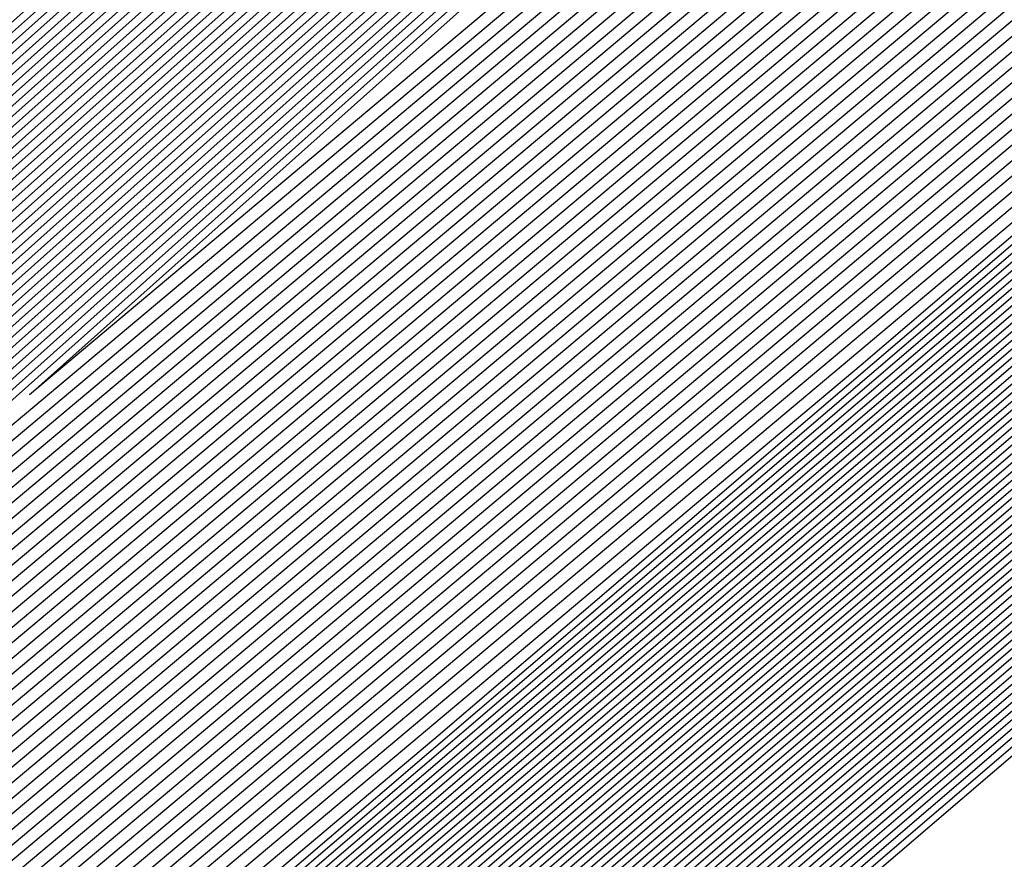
# Model space of a CAD drawing. Extents: x 3249832 to 3255657, y 13789405 to 13793316.
# Tile 858 of 1056: x 3253210.192 to 3253210.459, y 13791258.783 to 13791259.01. Entities that reach past the tile are written whole.
import ezdxf

# ---------------------------------------------------------------- set-up
doc = ezdxf.new("R2010")
doc.units = 0
doc.header["$LTSCALE"] = 100
doc.header["$MEASUREMENT"] = 0
for name, color, linetype in [('GRATIO_03231_CON', 1, 'CONTINUOUS'), ('GRATIO_0323_ICON', 1, 'CONTINUOUS'), ('TARGETS_EAST', 7, 'CONTINUOUS')]:
    doc.layers.add(name, color=color, linetype=linetype)

# ---------------------------------------------------------------- blocks, each defined once
blk = doc.blocks.new('Gratio_032316_contours')
at = {"layer": 'GRATIO_03231_CON', "color": 5, "linetype": 'Continuous', "flags": 128}
for points in [[(3253308.192, 13791343.54795), (3253292.88418, 13791330.06879), (3253274.82152, 13791314.26524), (3253259.43492, 13791300.86805), (3253250.80192, 13791293.42045), (3253247.58666, 13791290.71576), (3253247.09991, 13791290.35984), (3253246.63023, 13791289.95949), (3253243.37731, 13791287.12548), (3253234.5186, 13791279.46953), (3253219.10173, 13791266.20888), (3253203.65505, 13791252.98282), (3253196.57706, 13791247.03615)], [(3253307.93948, 13791343.33011), (3253292.69468, 13791329.90645), (3253274.70635, 13791314.16802), (3253259.38301, 13791300.82611), (3253250.78538, 13791293.40937), (3253247.58319, 13791290.71602), (3253247.09838, 13791290.36164), (3253246.63006, 13791289.96223), (3253243.38596, 13791287.13554), (3253234.55099, 13791279.49977), (3253219.17525, 13791266.27429), (3253203.76972, 13791253.08339), (3253196.71057, 13791247.15255)], [(3253307.68696, 13791343.11228), (3253292.50518, 13791329.74412), (3253274.59119, 13791314.0708), (3253259.33109, 13791300.78416), (3253250.76884, 13791293.3983), (3253247.57972, 13791290.71628), (3253247.09685, 13791290.36343), (3253246.62988, 13791289.96496), (3253243.39462, 13791287.1456), (3253234.58339, 13791279.53), (3253219.24877, 13791266.33971), (3253203.88439, 13791253.18397), (3253196.84408, 13791247.26894)], [(3253307.18192, 13791342.67661), (3253292.12619, 13791329.41946), (3253274.36086, 13791313.87636), (3253259.22726, 13791300.70028), (3253250.73575, 13791293.37615), (3253247.57277, 13791290.7168), (3253247.09378, 13791290.36703), (3253246.62953, 13791289.97042), (3253243.41193, 13791287.16573), (3253234.64818, 13791279.59048), (3253219.39582, 13791266.47055), (3253204.11372, 13791253.38512), (3253197.11109, 13791247.50173)], [(3253306.9294, 13791342.45877), (3253291.93669, 13791329.25712), (3253274.24569, 13791313.77914), (3253259.17535, 13791300.65833), (3253250.71921, 13791293.36507), (3253247.5693, 13791290.71706), (3253247.09225, 13791290.36882), (3253246.62935, 13791289.97315), (3253243.42058, 13791287.17579), (3253234.68057, 13791279.62072), (3253219.46933, 13791266.53596), (3253204.22838, 13791253.4857), (3253197.2446, 13791247.61813)], [(3253306.67688, 13791342.24094), (3253291.74719, 13791329.09479), (3253274.13052, 13791313.68192), (3253259.12343, 13791300.61639), (3253250.70267, 13791293.354), (3253247.56583, 13791290.71731), (3253247.09072, 13791290.37062), (3253246.62918, 13791289.97588), (3253243.42924, 13791287.18585), (3253234.71297, 13791279.65096), (3253219.54285, 13791266.60138), (3253204.34305, 13791253.58627), (3253197.37811, 13791247.73453)], [(3253306.42436, 13791342.0231), (3253291.55769, 13791328.93246), (3253274.01535, 13791313.58469), (3253259.07151, 13791300.57445), (3253250.68613, 13791293.34292), (3253247.56236, 13791290.71757), (3253247.08919, 13791290.37242), (3253246.629, 13791289.97862), (3253243.43789, 13791287.19591), (3253234.74536, 13791279.68119), (3253219.61637, 13791266.6668), (3253204.45771, 13791253.68685), (3253197.51162, 13791247.85092)], [(3253305.91932, 13791341.58743), (3253291.17869, 13791328.60779), (3253273.78502, 13791313.39025), (3253258.96768, 13791300.49056), (3253250.65304, 13791293.32077), (3253247.55541, 13791290.71809), (3253247.08612, 13791290.37601), (3253246.62865, 13791289.98408), (3253243.4552, 13791287.21604), (3253234.81015, 13791279.74167), (3253219.76341, 13791266.79763), (3253204.68704, 13791253.888), (3253197.77863, 13791248.08372)], [(3253305.6668, 13791341.36959), (3253290.98919, 13791328.44546), (3253273.66985, 13791313.29303), (3253258.91577, 13791300.44861), (3253250.6365, 13791293.30969), (3253247.55194, 13791290.71835), (3253247.08459, 13791290.37781), (3253246.62848, 13791289.98681), (3253243.46386, 13791287.2261), (3253234.84255, 13791279.77191), (3253219.83693, 13791266.86305), (3253204.80171, 13791253.98858), (3253197.91214, 13791248.20012)], [(3253305.41428, 13791341.15176), (3253290.79969, 13791328.28313), (3253273.55469, 13791313.19581), (3253258.86385, 13791300.40667), (3253250.61995, 13791293.29862), (3253247.54847, 13791290.71861), (3253247.08306, 13791290.3796), (3253246.6283, 13791289.98954), (3253243.47251, 13791287.23616), (3253234.87494, 13791279.80214), (3253219.91045, 13791266.92847), (3253204.91637, 13791254.08915), (3253198.04565, 13791248.31651)], [(3253305.16176, 13791340.93392), (3253290.6102, 13791328.1208), (3253273.43952, 13791313.09859), (3253258.81194, 13791300.36473), (3253250.60341, 13791293.28754), (3253247.545, 13791290.71886), (3253247.08152, 13791290.3814), (3253246.62812, 13791289.99227), (3253243.48117, 13791287.24622), (3253234.90734, 13791279.83238), (3253219.98397, 13791266.99388), (3253205.03104, 13791254.18973), (3253198.17916, 13791248.43291)], [(3253304.65672, 13791340.49825), (3253290.2312, 13791327.79613), (3253273.20919, 13791312.90414), (3253258.70811, 13791300.28084), (3253250.57033, 13791293.26539), (3253247.53805, 13791290.71938), (3253247.07846, 13791290.385), (3253246.62777, 13791289.99774), (3253243.49848, 13791287.26634), (3253234.97213, 13791279.89286), (3253220.13101, 13791267.12472), (3253205.26037, 13791254.39088), (3253198.44617, 13791248.6657)], [(3253304.4042, 13791340.28041), (3253290.0417, 13791327.6338), (3253273.09402, 13791312.80692), (3253258.65619, 13791300.2389), (3253250.55378, 13791293.25432), (3253247.53458, 13791290.71964), (3253247.07693, 13791290.38679), (3253246.6276, 13791290.00047), (3253243.50713, 13791287.2764), (3253235.00453, 13791279.9231), (3253220.20453, 13791267.19013), (3253205.37503, 13791254.49146), (3253198.57968, 13791248.7821)], [(3253304.15168, 13791340.06258), (3253289.8522, 13791327.47147), (3253272.97886, 13791312.7097), (3253258.60428, 13791300.19695), (3253250.53724, 13791293.24324), (3253247.53111, 13791290.7199), (3253247.07539, 13791290.38859), (3253246.62742, 13791290.0032), (3253243.51579, 13791287.28647), (3253235.03692, 13791279.95333), (3253220.27805, 13791267.25555), (3253205.4897, 13791254.59203), (3253198.71319, 13791248.8985)], [(3253303.89916, 13791339.84474), (3253289.6627, 13791327.30914), (3253272.86369, 13791312.61248), (3253258.55236, 13791300.15501), (3253250.5207, 13791293.23216), (3253247.52764, 13791290.72015), (3253247.07386, 13791290.39039), (3253246.62724, 13791290.00593), (3253243.52444, 13791287.29653), (3253235.06932, 13791279.98357), (3253220.35157, 13791267.32097), (3253205.60436, 13791254.69261), (3253198.8467, 13791249.01489)], [(3253303.39412, 13791339.40907), (3253289.2837, 13791326.98447), (3253272.63335, 13791312.41804), (3253258.44853, 13791300.07112), (3253250.48761, 13791293.21001), (3253247.52069, 13791290.72067), (3253247.0708, 13791290.39398), (3253246.62689, 13791290.0114), (3253243.54175, 13791287.31665), (3253235.13411, 13791280.04405), (3253220.49861, 13791267.4518), (3253205.83369, 13791254.89376), (3253199.11371, 13791249.24769)], [(3253303.1416, 13791339.19123), (3253289.09421, 13791326.82214), (3253272.51819, 13791312.32081), (3253258.39661, 13791300.02918), (3253250.47107, 13791293.19894), (3253247.51722, 13791290.72093), (3253247.06927, 13791290.39578), (3253246.62672, 13791290.01413), (3253243.55041, 13791287.32671), (3253235.1665, 13791280.07429), (3253220.57213, 13791267.51722), (3253205.94836, 13791254.99434), (3253199.24722, 13791249.36409)], [(3253302.88908, 13791338.9734), (3253288.90471, 13791326.65981), (3253272.40302, 13791312.22359), (3253258.3447, 13791299.98724), (3253250.45453, 13791293.18786), (3253247.51375, 13791290.72119), (3253247.06773, 13791290.39757), (3253246.62654, 13791290.01686), (3253243.55907, 13791287.33677), (3253235.1989, 13791280.10452), (3253220.64565, 13791267.58263), (3253206.06302, 13791255.09491), (3253199.38073, 13791249.48048)], [(3253302.63656, 13791338.75556), (3253288.71521, 13791326.49747), (3253272.28786, 13791312.12637), (3253258.29278, 13791299.94529), (3253250.43798, 13791293.17679), (3253247.51028, 13791290.72145), (3253247.0662, 13791290.39937), (3253246.62637, 13791290.01959), (3253243.56772, 13791287.34683), (3253235.23129, 13791280.13476), (3253220.71917, 13791267.64805), (3253206.17769, 13791255.19549), (3253199.51423, 13791249.59688)], [(3253302.13153, 13791338.31989), (3253288.33621, 13791326.17281), (3253272.05752, 13791311.93193), (3253258.18895, 13791299.8614), (3253250.4049, 13791293.15464), (3253247.50334, 13791290.72196), (3253247.06314, 13791290.40297), (3253246.62601, 13791290.02505), (3253243.58503, 13791287.36696), (3253235.29608, 13791280.19524), (3253220.86621, 13791267.77889), (3253206.40702, 13791255.39664), (3253199.78125, 13791249.82967)], [(3253301.879, 13791338.10206), (3253288.14671, 13791326.01048), (3253271.94236, 13791311.83471), (3253258.13704, 13791299.81946), (3253250.38836, 13791293.14356), (3253247.49986, 13791290.72222), (3253247.0616, 13791290.40476), (3253246.62584, 13791290.02779), (3253243.59369, 13791287.37702), (3253235.32848, 13791280.22547), (3253220.93973, 13791267.8443), (3253206.52168, 13791255.49722), (3253199.91476, 13791249.94607)], [(3253301.62648, 13791337.88422), (3253287.95721, 13791325.84815), (3253271.82719, 13791311.73748), (3253258.08512, 13791299.77752), (3253250.37181, 13791293.13248), (3253247.49639, 13791290.72248), (3253247.06007, 13791290.40656), (3253246.62566, 13791290.03052), (3253243.60234, 13791287.38708), (3253235.36087, 13791280.25571), (3253221.01325, 13791267.90972), (3253206.63635, 13791255.59779), (3253200.04827, 13791250.06247)], [(3253301.37397, 13791337.66638), (3253287.76771, 13791325.68581), (3253271.71202, 13791311.64027), (3253258.03321, 13791299.73557), (3253250.35527, 13791293.12141), (3253247.49292, 13791290.72274), (3253247.05854, 13791290.40836), (3253246.62549, 13791290.03325), (3253243.611, 13791287.39714), (3253235.39327, 13791280.28595), (3253221.08677, 13791267.97514), (3253206.75101, 13791255.69837), (3253200.18178, 13791250.17887)], [(3253300.86893, 13791337.23071), (3253287.38872, 13791325.36115), (3253271.48169, 13791311.44582), (3253257.92938, 13791299.65169), (3253250.32219, 13791293.09926), (3253247.48598, 13791290.72325), (3253247.05547, 13791290.41195), (3253246.62514, 13791290.03871), (3253243.62831, 13791287.41727), (3253235.45806, 13791280.34643), (3253221.23381, 13791268.10597), (3253206.98034, 13791255.89952), (3253200.44879, 13791250.41166)], [(3253300.61641, 13791337.01288), (3253287.19922, 13791325.19882), (3253271.36652, 13791311.3486), (3253257.87746, 13791299.60974), (3253250.30564, 13791293.08818), (3253247.4825, 13791290.72351), (3253247.05394, 13791290.41375), (3253246.62496, 13791290.04144), (3253243.63696, 13791287.42733), (3253235.49045, 13791280.37666), (3253221.30733, 13791268.17139), (3253207.09501, 13791256.0001), (3253200.5823, 13791250.52806)], [(3253300.36389, 13791336.79504), (3253287.00972, 13791325.03648), (3253271.25136, 13791311.25138), (3253257.82555, 13791299.5678), (3253250.2891, 13791293.07711), (3253247.47903, 13791290.72377), (3253247.05241, 13791290.41554), (3253246.62478, 13791290.04418), (3253243.64562, 13791287.43739), (3253235.52285, 13791280.4069), (3253221.38085, 13791268.2368), (3253207.20967, 13791256.10068), (3253200.71581, 13791250.64445)], [(3253300.11137, 13791336.57721), (3253286.82022, 13791324.87415), (3253271.13619, 13791311.15416), (3253257.77363, 13791299.52586), (3253250.27256, 13791293.06603), (3253247.47556, 13791290.72403), (3253247.05088, 13791290.41734), (3253246.62461, 13791290.04691), (3253243.65427, 13791287.44745), (3253235.55525, 13791280.43714), (3253221.45437, 13791268.30222), (3253207.32434, 13791256.20125), (3253200.84931, 13791250.76085)], [(3253299.60633, 13791336.14153), (3253286.44122, 13791324.54949), (3253270.90586, 13791310.95971), (3253257.6698, 13791299.44197), (3253250.23947, 13791293.04388), (3253247.46862, 13791290.72454), (3253247.04781, 13791290.42093), (3253246.62426, 13791290.05237), (3253243.67158, 13791287.46757), (3253235.62004, 13791280.49761), (3253221.60141, 13791268.43306), (3253207.55367, 13791256.4024), (3253201.11633, 13791250.99364)], [(3253299.35381, 13791335.9237), (3253286.25172, 13791324.38716), (3253270.79069, 13791310.86249), (3253257.61789, 13791299.40003), (3253250.22293, 13791293.0328), (3253247.46514, 13791290.7248), (3253247.04628, 13791290.42273), (3253246.62408, 13791290.0551), (3253243.68024, 13791287.47763), (3253235.65243, 13791280.52785), (3253221.67493, 13791268.49847), (3253207.66834, 13791256.50298), (3253201.24984, 13791251.11004)], [(3253299.10129, 13791335.70586), (3253286.06223, 13791324.22482), (3253270.67552, 13791310.76527), (3253257.56597, 13791299.35808), (3253250.20639, 13791293.02173), (3253247.46167, 13791290.72506), (3253247.04475, 13791290.42453), (3253246.62391, 13791290.05783), (3253243.68889, 13791287.4877), (3253235.68483, 13791280.55809), (3253221.74845, 13791268.56389), (3253207.783, 13791256.60355), (3253201.38335, 13791251.22644)], [(3253298.84877, 13791335.48803), (3253285.87273, 13791324.06249), (3253270.56035, 13791310.66805), (3253257.51405, 13791299.31614), (3253250.18984, 13791293.01065), (3253247.4582, 13791290.72532), (3253247.04322, 13791290.42633), (3253246.62373, 13791290.06056), (3253243.69755, 13791287.49776), (3253235.71722, 13791280.58833), (3253221.82197, 13791268.62931), (3253207.89767, 13791256.70413), (3253201.51686, 13791251.34284)], [(3253298.34373, 13791335.05235), (3253285.49373, 13791323.73782), (3253270.33006, 13791310.47357), (3253257.41034, 13791299.23211), (3253250.15702, 13791292.9882), (3253247.45165, 13791290.72536), (3253247.04061, 13791290.42937), (3253246.62378, 13791290.06555), (3253243.71512, 13791287.51757), (3253235.78213, 13791280.64867), (3253221.96904, 13791268.7601), (3253208.127, 13791256.90528), (3253201.78387, 13791251.57563)], [(3253298.09121, 13791334.83452), (3253285.30424, 13791323.57548), (3253270.21493, 13791310.37629), (3253257.35856, 13791299.19), (3253250.14077, 13791292.97675), (3253247.44864, 13791290.72505), (3253247.03961, 13791290.4305), (3253246.62406, 13791290.06771), (3253243.72406, 13791287.52727), (3253235.81466, 13791280.67874), (3253222.0426, 13791268.82547), (3253208.24167, 13791257.00585), (3253201.91738, 13791251.69203)], [(3253297.83869, 13791334.61668), (3253285.11475, 13791323.41314), (3253270.09981, 13791310.27902), (3253257.30679, 13791299.14788), (3253250.12455, 13791292.96527), (3253247.44567, 13791290.72468), (3253247.03867, 13791290.43158), (3253246.62439, 13791290.06982), (3253243.73305, 13791287.53693), (3253235.8472, 13791280.70879), (3253222.11616, 13791268.89083), (3253208.35634, 13791257.10642), (3253202.05089, 13791251.80842)], [(3253222.18973, 13791268.9562), (3253208.47101, 13791257.20698), (3253202.18439, 13791251.92482), (3253202.18439, 13791251.92482), (3253208.30778, 13791257.39414), (3253221.8874, 13791269.30278)], [(3253222.33685, 13791269.08692), (3253208.70035, 13791257.40813), (3253202.45141, 13791252.15761), (3253202.45141, 13791252.15761), (3253208.5381, 13791257.59416), (3253222.03635, 13791269.43142)], [(3253222.41042, 13791269.15229), (3253208.81502, 13791257.50869), (3253202.58492, 13791252.27401), (3253202.58492, 13791252.27401), (3253208.65326, 13791257.69417), (3253222.11082, 13791269.49575)], [(3253222.48398, 13791269.21765), (3253208.92969, 13791257.60926), (3253202.71843, 13791252.39041), (3253202.71843, 13791252.39041), (3253208.76842, 13791257.79418), (3253222.18529, 13791269.56007)], [(3253222.55754, 13791269.28301), (3253209.04436, 13791257.70983), (3253202.85194, 13791252.50681), (3253202.85193, 13791252.50681), (3253208.88358, 13791257.89419), (3253222.25977, 13791269.62439)], [(3253222.70467, 13791269.41374), (3253209.2737, 13791257.91097), (3253203.11895, 13791252.7396), (3253203.11895, 13791252.7396), (3253209.1139, 13791258.0942), (3253222.40871, 13791269.75304)], [(3253222.77823, 13791269.4791), (3253209.38837, 13791258.01154), (3253203.25246, 13791252.856), (3253203.25246, 13791252.856), (3253209.22906, 13791258.19421), (3253222.48319, 13791269.81736)], [(3253222.8518, 13791269.54447), (3253209.50304, 13791258.11211), (3253203.38597, 13791252.97239), (3253203.38597, 13791252.97239), (3253209.34422, 13791258.29422), (3253222.55766, 13791269.88168)], [(3253222.92536, 13791269.60983), (3253209.61771, 13791258.21268), (3253203.51947, 13791253.08879), (3253203.51947, 13791253.08879), (3253209.45938, 13791258.39423), (3253222.63214, 13791269.946)], [(3253294.55593, 13791331.78482), (3253282.65133, 13791321.30274), (3253268.6032, 13791309.01445), (3253256.6338, 13791298.60027), (3253249.91373, 13791292.81609), (3253247.40711, 13791290.71997), (3253247.02638, 13791290.44557), (3253246.62867, 13791290.09727), (3253243.8498, 13791287.66252), (3253236.27025, 13791281.09954), (3253223.07249, 13791269.74056), (3253209.84706, 13791258.41382), (3253203.78649, 13791253.32159), (3253203.78649, 13791253.32159), (3253209.68971, 13791258.59423), (3253222.78114, 13791270.07458), (3253235.89161, 13791281.53353), (3253243.79641, 13791288.43297), (3253249.04881, 13791292.99861), (3253256.14655, 13791299.14707), (3253268.13516, 13791309.52901), (3253282.25127, 13791321.73092), (3253294.2793, 13791332.07331)], [(3253294.30341, 13791331.56698), (3253282.46184, 13791321.1404), (3253268.48808, 13791308.91717), (3253256.58203, 13791298.55815), (3253249.89752, 13791292.80461), (3253247.40414, 13791290.71961), (3253247.02543, 13791290.44664), (3253246.629, 13791290.09938), (3253243.85878, 13791287.67218), (3253236.30279, 13791281.1296), (3253223.14605, 13791269.80592), (3253209.96173, 13791258.51439), (3253203.92, 13791253.43798), (3253203.92, 13791253.43798), (3253209.80487, 13791258.69424), (3253222.85565, 13791270.13885), (3253235.92547, 13791281.56208), (3253243.80512, 13791288.43921), (3253249.03601, 13791292.98573), (3253256.09723, 13791299.1022), (3253268.02248, 13791309.42905), (3253282.06389, 13791321.56632), (3253294.02824, 13791331.85395)], [(3253294.05089, 13791331.34915), (3253282.27235, 13791320.97806), (3253268.37296, 13791308.8199), (3253256.53026, 13791298.51602), (3253249.8813, 13791292.79314), (3253247.40117, 13791290.71925), (3253247.02448, 13791290.44772), (3253246.62933, 13791290.10149), (3253243.86776, 13791287.68184), (3253236.33533, 13791281.15966), (3253223.21961, 13791269.87129), (3253210.0764, 13791258.61496), (3253204.05351, 13791253.55438), (3253204.05351, 13791253.55438), (3253209.92004, 13791258.79424), (3253222.93017, 13791270.20313), (3253235.95934, 13791281.59062), (3253243.81382, 13791288.44544), (3253249.02321, 13791292.97286), (3253256.04791, 13791299.05733), (3253267.90979, 13791309.32909), (3253281.87651, 13791321.40172), (3253293.77719, 13791331.63458)], [(3253293.79837, 13791331.13131), (3253282.08285, 13791320.81572), (3253268.25784, 13791308.72262), (3253256.47849, 13791298.4739), (3253249.86508, 13791292.78166), (3253247.39821, 13791290.71889), (3253247.02354, 13791290.4488), (3253246.62966, 13791290.1036), (3253243.87675, 13791287.6915), (3253236.36787, 13791281.18972), (3253223.29318, 13791269.93665), (3253210.19107, 13791258.71553), (3253204.18702, 13791253.67078), (3253204.18701, 13791253.67078), (3253210.0352, 13791258.89424), (3253223.00468, 13791270.26741), (3253235.9932, 13791281.61917), (3253243.82253, 13791288.45167), (3253249.01041, 13791292.95999), (3253255.9986, 13791299.01245), (3253267.79711, 13791309.22914), (3253281.68913, 13791321.23712), (3253293.52613, 13791331.41522)], [(3253281.70387, 13791320.49104), (3253268.02759, 13791308.52807), (3253256.37495, 13791298.38965), (3253249.83265, 13791292.75871), (3253247.39227, 13791290.71816), (3253247.02165, 13791290.45095), (3253246.63032, 13791290.10782), (3253243.89471, 13791287.71083), (3253236.43295, 13791281.24983), (3253223.4403, 13791270.06738), (3253210.42041, 13791258.91666), (3253204.45403, 13791253.90357), (3253204.45403, 13791253.90357), (3253210.2655, 13791259.09429), (3253223.15342, 13791270.39627), (3253236.05998, 13791281.67732), (3253243.49467, 13791288.16911), (3253246.23629, 13791290.55891), (3253246.63094, 13791290.89792), (3253246.97688, 13791291.19282), (3253249.38096, 13791293.27243), (3253255.90221, 13791298.92109), (3253267.57241, 13791309.02875), (3253281.31446, 13791320.90786)], [(3253281.51437, 13791320.3287), (3253267.91246, 13791308.4308), (3253256.32319, 13791298.34753), (3253249.81643, 13791292.74723), (3253247.38931, 13791290.7178), (3253247.0207, 13791290.45203), (3253246.63065, 13791290.10993), (3253243.90369, 13791287.72049), (3253236.4655, 13791281.27989), (3253223.51387, 13791270.13274), (3253210.53508, 13791259.01723), (3253204.58754, 13791254.01997), (3253204.58754, 13791254.01997), (3253210.38066, 13791259.1943), (3253223.22789, 13791270.4606), (3253236.0937, 13791281.70603), (3253243.50493, 13791288.17732), (3253246.23793, 13791290.55953), (3253246.63143, 13791290.89735), (3253246.97568, 13791291.19044), (3253249.36691, 13791293.25849), (3253255.85289, 13791298.87622), (3253267.45972, 13791308.92879), (3253281.12708, 13791320.74326)], [(3253281.32488, 13791320.16636), (3253267.79734, 13791308.33352), (3253256.27142, 13791298.30541), (3253249.80022, 13791292.73576), (3253247.38634, 13791290.71744), (3253247.01976, 13791290.4531), (3253246.63098, 13791290.11204), (3253243.91267, 13791287.73015), (3253236.49804, 13791281.30995), (3253223.58743, 13791270.1981), (3253210.64975, 13791259.1178), (3253204.72105, 13791254.13636), (3253204.72105, 13791254.13637), (3253210.49582, 13791259.2943), (3253223.30236, 13791270.52492), (3253236.12742, 13791281.73474), (3253243.51518, 13791288.18552), (3253246.23956, 13791290.56015), (3253246.63193, 13791290.89678), (3253246.97448, 13791291.18805), (3253249.35287, 13791293.24455), (3253255.80356, 13791298.83135), (3253267.34704, 13791308.82884), (3253280.9397, 13791320.57865)], [(3253281.13539, 13791320.00402), (3253267.68222, 13791308.23625), (3253256.21965, 13791298.26328), (3253249.784, 13791292.72428), (3253247.38337, 13791290.71708), (3253247.01881, 13791290.45418), (3253246.63131, 13791290.11416), (3253243.92165, 13791287.73981), (3253236.53058, 13791281.34001), (3253223.66099, 13791270.26347), (3253210.76442, 13791259.21837), (3253204.85455, 13791254.25276), (3253204.85455, 13791254.25276), (3253210.61098, 13791259.39431), (3253223.37683, 13791270.58925), (3253236.16114, 13791281.76345), (3253243.52543, 13791288.19373), (3253246.2412, 13791290.56077), (3253246.63242, 13791290.89621), (3253246.97329, 13791291.18567), (3253249.33882, 13791293.23061), (3253255.75424, 13791298.78648), (3253267.23435, 13791308.72888), (3253280.75231, 13791320.41405)], [(3253267.45197, 13791308.0417), (3253256.11611, 13791298.17904), (3253249.75157, 13791292.70133), (3253247.37744, 13791290.71635), (3253247.01692, 13791290.45633), (3253246.63197, 13791290.11838), (3253243.93961, 13791287.75913), (3253236.59567, 13791281.40012), (3253223.80812, 13791270.3942), (3253210.99376, 13791259.41951), (3253205.12157, 13791254.48556), (3253205.12157, 13791254.48556), (3253210.84129, 13791259.59433), (3253223.52577, 13791270.7179), (3253236.22858, 13791281.82086), (3253243.54593, 13791288.21014), (3253246.24446, 13791290.562), (3253246.6334, 13791290.89508), (3253246.97089, 13791291.1809), (3253249.31072, 13791293.20273), (3253255.65559, 13791298.69674), (3253267.00898, 13791308.52897)], [(3253267.33685, 13791307.94442), (3253256.06434, 13791298.13691), (3253249.73535, 13791292.68985), (3253247.37447, 13791290.71599), (3253247.01598, 13791290.45741), (3253246.6323, 13791290.12049), (3253243.9486, 13791287.76879), (3253236.62821, 13791281.43018), (3253223.88168, 13791270.45956), (3253211.10843, 13791259.52008), (3253205.25508, 13791254.60195), (3253205.25508, 13791254.60195), (3253210.95645, 13791259.69434), (3253223.60023, 13791270.78223), (3253236.2623, 13791281.84957), (3253243.55619, 13791288.21834), (3253246.2461, 13791290.56262), (3253246.63389, 13791290.89451), (3253246.96969, 13791291.17852), (3253249.29667, 13791293.18879), (3253255.60626, 13791298.65187), (3253266.8963, 13791308.42902)], [(3253267.22172, 13791307.84715), (3253256.01257, 13791298.09479), (3253249.71913, 13791292.67838), (3253247.37151, 13791290.71563), (3253247.01503, 13791290.45848), (3253246.63263, 13791290.1226), (3253243.95758, 13791287.77846), (3253236.66075, 13791281.46024), (3253223.95525, 13791270.52492), (3253211.2231, 13791259.62065), (3253205.38858, 13791254.71835), (3253205.38859, 13791254.71835), (3253211.07161, 13791259.79435), (3253223.6747, 13791270.84655), (3253236.29602, 13791281.87828), (3253243.56644, 13791288.22655), (3253246.24773, 13791290.56324), (3253246.63439, 13791290.89394), (3253246.9685, 13791291.17613), (3253249.28262, 13791293.17485), (3253255.55694, 13791298.607), (3253266.78361, 13791308.32906)], [(3253267.1066, 13791307.74987), (3253255.96081, 13791298.05266), (3253249.70292, 13791292.6669), (3253247.36854, 13791290.71526), (3253247.01409, 13791290.45956), (3253246.63296, 13791290.12471), (3253243.96656, 13791287.78812), (3253236.69329, 13791281.49029), (3253224.02881, 13791270.59029), (3253211.33777, 13791259.72122), (3253205.52209, 13791254.83475), (3253205.52209, 13791254.83475), (3253211.18677, 13791259.89435), (3253223.74917, 13791270.91088), (3253236.32974, 13791281.90699), (3253243.57669, 13791288.23475), (3253246.24937, 13791290.56386), (3253246.63488, 13791290.89337), (3253246.9673, 13791291.17375), (3253249.26858, 13791293.16091), (3253255.50762, 13791298.56213), (3253266.67093, 13791308.22911)], [(3253266.87636, 13791307.55532), (3253255.85727, 13791297.96842), (3253249.67048, 13791292.64395), (3253247.36261, 13791290.71454), (3253247.01219, 13791290.46171), (3253246.63362, 13791290.12893), (3253243.98452, 13791287.80744), (3253236.75838, 13791281.55041), (3253224.17594, 13791270.72101), (3253211.56711, 13791259.92236), (3253205.78911, 13791255.06754), (3253205.78911, 13791255.06754), (3253211.41709, 13791260.09437), (3253223.89811, 13791271.03953), (3253236.39717, 13791281.9644), (3253243.59719, 13791288.25117), (3253246.25263, 13791290.56509), (3253246.63586, 13791290.89224), (3253246.96491, 13791291.16898), (3253249.24048, 13791293.13303), (3253255.40897, 13791298.4724), (3253266.44556, 13791308.0292)], [(3253266.76123, 13791307.45805), (3253255.8055, 13791297.92629), (3253249.65427, 13791292.63247), (3253247.35964, 13791290.71418), (3253247.01125, 13791290.46279), (3253246.63395, 13791290.13104), (3253243.9935, 13791287.8171), (3253236.79092, 13791281.58047), (3253224.2495, 13791270.78638), (3253211.68179, 13791260.02293), (3253205.92262, 13791255.18394), (3253205.92262, 13791255.18394), (3253211.53225, 13791260.19438), (3253223.97258, 13791271.10386), (3253236.43089, 13791281.99311), (3253243.60744, 13791288.25937), (3253246.25427, 13791290.56571), (3253246.63635, 13791290.89167), (3253246.96371, 13791291.1666), (3253249.22643, 13791293.11909), (3253255.35964, 13791298.42753), (3253266.33287, 13791307.92924)], [(3253266.64611, 13791307.36077), (3253255.75373, 13791297.88417), (3253249.63805, 13791292.621), (3253247.35667, 13791290.71382), (3253247.0103, 13791290.46387), (3253246.63428, 13791290.13316), (3253244.00248, 13791287.82676), (3253236.82346, 13791281.61053), (3253224.32306, 13791270.85174), (3253211.79646, 13791260.1235), (3253206.05613, 13791255.30034), (3253206.05613, 13791255.30033), (3253211.64741, 13791260.29439), (3253224.04705, 13791271.16818), (3253236.46461, 13791282.02182), (3253243.6177, 13791288.26758), (3253246.2559, 13791290.56633), (3253246.63684, 13791290.8911), (3253246.96251, 13791291.16422), (3253249.21238, 13791293.10515), (3253255.31032, 13791298.38266), (3253266.22019, 13791307.82929)], [(3253266.53099, 13791307.2635), (3253255.70196, 13791297.84205), (3253249.62183, 13791292.60952), (3253247.35371, 13791290.71345), (3253247.00936, 13791290.46494), (3253246.63461, 13791290.13527), (3253244.01147, 13791287.83642), (3253236.856, 13791281.64058), (3253224.39663, 13791270.9171), (3253211.91113, 13791260.22407), (3253206.18963, 13791255.41673), (3253206.18963, 13791255.41673), (3253211.76257, 13791260.3944), (3253224.12152, 13791271.23251), (3253236.49833, 13791282.05053), (3253243.62795, 13791288.27578), (3253246.25754, 13791290.56695), (3253246.63734, 13791290.89054), (3253246.96131, 13791291.16183), (3253249.19833, 13791293.09121), (3253255.26099, 13791298.33779), (3253266.1075, 13791307.72933)], [(3253266.30074, 13791307.06895), (3253255.59843, 13791297.7578), (3253249.5894, 13791292.58657), (3253247.34778, 13791290.71273), (3253247.00747, 13791290.4671), (3253246.63526, 13791290.13949), (3253244.02943, 13791287.85574), (3253236.92109, 13791281.7007), (3253224.54375, 13791271.04783), (3253212.14047, 13791260.42521), (3253206.45665, 13791255.64953), (3253206.45665, 13791255.64953), (3253211.99289, 13791260.59441), (3253224.27046, 13791271.36115), (3253236.56577, 13791282.10794), (3253243.64845, 13791288.29219), (3253246.2608, 13791290.56818), (3253246.63832, 13791290.8894), (3253246.95892, 13791291.15707), (3253249.17024, 13791293.06333), (3253255.16235, 13791298.24805), (3253265.88213, 13791307.52942)], [(3253266.18562, 13791306.97167), (3253255.54666, 13791297.71567), (3253249.57318, 13791292.57509), (3253247.34481, 13791290.71237), (3253247.00652, 13791290.46817), (3253246.63559, 13791290.1416), (3253244.03841, 13791287.86541), (3253236.95363, 13791281.73076), (3253224.61732, 13791271.1132), (3253212.25514, 13791260.52577), (3253206.59016, 13791255.76592), (3253206.59016, 13791255.76592), (3253212.10805, 13791260.69442), (3253224.34492, 13791271.42548), (3253236.59949, 13791282.13665), (3253243.6587, 13791288.3004), (3253246.26244, 13791290.5688), (3253246.63881, 13791290.88883), (3253246.95772, 13791291.15468), (3253249.15619, 13791293.04939), (3253255.11302, 13791298.20318), (3253265.76944, 13791307.42947)], [(3253266.07049, 13791306.8744), (3253255.49489, 13791297.67355), (3253249.55697, 13791292.56362), (3253247.34184, 13791290.712), (3253247.00558, 13791290.46925), (3253246.63592, 13791290.14371), (3253244.04739, 13791287.87507), (3253236.98617, 13791281.76081), (3253224.69088, 13791271.17856), (3253212.36981, 13791260.62634), (3253206.72366, 13791255.88232), (3253206.72367, 13791255.88232), (3253212.22321, 13791260.79443), (3253224.41939, 13791271.4898), (3253236.63321, 13791282.16536), (3253243.66895, 13791288.30861), (3253246.26407, 13791290.56942), (3253246.6393, 13791290.88827), (3253246.95652, 13791291.1523), (3253249.14214, 13791293.03545), (3253255.0637, 13791298.15831), (3253265.65676, 13791307.32951)], [(3253265.95537, 13791306.77712), (3253255.44312, 13791297.63143), (3253249.54075, 13791292.55214), (3253247.33888, 13791290.71164), (3253247.00463, 13791290.47032), (3253246.63625, 13791290.14582), (3253244.05637, 13791287.88473), (3253237.01871, 13791281.79087), (3253224.76444, 13791271.24392), (3253212.48448, 13791260.72691), (3253206.85717, 13791255.99872), (3253206.85717, 13791255.99872), (3253212.33837, 13791260.89444), (3253224.49386, 13791271.55413), (3253236.66693, 13791282.19407), (3253243.67921, 13791288.31681), (3253246.26571, 13791290.57004), (3253246.6398, 13791290.8877), (3253246.95533, 13791291.14992), (3253249.12809, 13791293.02151), (3253255.01437, 13791298.11344), (3253265.54407, 13791307.22956)], [(3253265.72512, 13791306.58257), (3253255.33958, 13791297.54718), (3253249.50832, 13791292.52919), (3253247.33294, 13791290.71092), (3253247.00274, 13791290.47248), (3253246.63691, 13791290.15005), (3253244.07433, 13791287.90405), (3253237.0838, 13791281.85099), (3253224.91157, 13791271.37465), (3253212.71382, 13791260.92805), (3253207.12419, 13791256.23151), (3253207.12419, 13791256.23151), (3253212.56869, 13791261.09446), (3253224.6428, 13791271.68278), (3253236.73437, 13791282.25148), (3253243.69971, 13791288.33322), (3253246.26897, 13791290.57127), (3253246.64078, 13791290.88656), (3253246.95293, 13791291.14515), (3253249.1, 13791292.99362), (3253254.91572, 13791298.02371), (3253265.3187, 13791307.02965)], [(3253265.61, 13791306.4853), (3253255.28781, 13791297.50506), (3253249.4921, 13791292.51771), (3253247.32998, 13791290.71056), (3253247.0018, 13791290.47355), (3253246.63724, 13791290.15216), (3253244.08331, 13791287.91371), (3253237.11634, 13791281.88104), (3253224.98513, 13791271.44001), (3253212.82849, 13791261.02862), (3253207.2577, 13791256.34791), (3253207.2577, 13791256.34791), (3253212.68385, 13791261.19447), (3253224.71727, 13791271.7471), (3253236.76809, 13791282.28019), (3253243.70996, 13791288.34143), (3253246.27061, 13791290.57189), (3253246.64127, 13791290.88599), (3253246.95174, 13791291.14277), (3253249.08595, 13791292.97968), (3253254.8664, 13791297.97884), (3253265.20602, 13791306.92969)], [(3253265.49488, 13791306.38803), (3253255.23605, 13791297.46293), (3253249.47588, 13791292.50624), (3253247.32701, 13791290.71019), (3253247.00085, 13791290.47463), (3253246.63757, 13791290.15427), (3253244.0923, 13791287.92337), (3253237.14888, 13791281.9111), (3253225.0587, 13791271.50538), (3253212.94316, 13791261.12919), (3253207.39121, 13791256.46431), (3253207.39121, 13791256.46431), (3253212.79901, 13791261.29448), (3253224.79174, 13791271.81143), (3253236.80181, 13791282.3089), (3253243.72021, 13791288.34963), (3253246.27224, 13791290.57251), (3253246.64176, 13791290.88543), (3253246.95054, 13791291.14038), (3253249.0719, 13791292.96574), (3253254.81708, 13791297.93397), (3253265.09333, 13791306.82974)], [(3253265.37976, 13791306.29075), (3253255.18428, 13791297.42081), (3253249.45967, 13791292.49476), (3253247.32404, 13791290.70983), (3253246.9999, 13791290.47571), (3253246.6379, 13791290.15638), (3253244.10128, 13791287.93303), (3253237.18142, 13791281.94116), (3253225.13226, 13791271.57074), (3253213.05783, 13791261.22976), (3253207.52471, 13791256.5807), (3253207.52471, 13791256.5807), (3253212.91417, 13791261.39448), (3253224.86621, 13791271.87575), (3253236.83553, 13791282.33761), (3253243.73047, 13791288.35784), (3253246.27388, 13791290.57313), (3253246.64226, 13791290.88486), (3253246.94934, 13791291.138), (3253249.05785, 13791292.9518), (3253254.76775, 13791297.8891), (3253264.98065, 13791306.72978)], [(3253265.14951, 13791306.0962), (3253255.08074, 13791297.33656), (3253249.42723, 13791292.47181), (3253247.31811, 13791290.70911), (3253246.99801, 13791290.47786), (3253246.63856, 13791290.1606), (3253244.11924, 13791287.95236), (3253237.24651, 13791282.00127), (3253225.27938, 13791271.70147), (3253213.28717, 13791261.4309), (3253207.79173, 13791256.8135), (3253207.79173, 13791256.8135), (3253213.14449, 13791261.5945), (3253225.01515, 13791272.0044), (3253236.90297, 13791282.39502), (3253243.75097, 13791288.37425), (3253246.27714, 13791290.57436), (3253246.64324, 13791290.88372), (3253246.94695, 13791291.13323), (3253249.02975, 13791292.92392), (3253254.6691, 13791297.79936), (3253264.75528, 13791306.52987)], [(3253265.03439, 13791305.99892), (3253255.02897, 13791297.29444), (3253249.41102, 13791292.46033), (3253247.31514, 13791290.70874), (3253246.99707, 13791290.47894), (3253246.63889, 13791290.16271), (3253244.12822, 13791287.96202), (3253237.27905, 13791282.03133), (3253225.35295, 13791271.76683), (3253213.40184, 13791261.53147), (3253207.92524, 13791256.92989), (3253207.92524, 13791256.92989), (3253213.25965, 13791261.69451), (3253225.08961, 13791272.06873), (3253236.93669, 13791282.42373), (3253243.76122, 13791288.38246), (3253246.27878, 13791290.57498), (3253246.64373, 13791290.88316), (3253246.94575, 13791291.13085), (3253249.01571, 13791292.90998), (3253254.61978, 13791297.75449), (3253264.64259, 13791306.42992)], [(3253264.91926, 13791305.90165), (3253254.9772, 13791297.25231), (3253249.3948, 13791292.44886), (3253247.31218, 13791290.70838), (3253246.99612, 13791290.48001), (3253246.63922, 13791290.16482), (3253244.1372, 13791287.97168), (3253237.31159, 13791282.06139), (3253225.42651, 13791271.83219), (3253213.51651, 13791261.63204), (3253208.05874, 13791257.04629), (3253208.05875, 13791257.04629), (3253213.37481, 13791261.79452), (3253225.16408, 13791272.13306), (3253236.97041, 13791282.45244), (3253243.77147, 13791288.39066), (3253246.28041, 13791290.5756), (3253246.64422, 13791290.88259), (3253246.94455, 13791291.12847), (3253249.00166, 13791292.89604), (3253254.57046, 13791297.70962), (3253264.52991, 13791306.32996)], [(3253264.80414, 13791305.80438), (3253254.92543, 13791297.21019), (3253249.37858, 13791292.43738), (3253247.30921, 13791290.70802), (3253246.99518, 13791290.48109), (3253246.63955, 13791290.16693), (3253244.14618, 13791287.98134), (3253237.34413, 13791282.09145), (3253225.50007, 13791271.89756), (3253213.63118, 13791261.73261), (3253208.19225, 13791257.16269), (3253208.19225, 13791257.16269), (3253213.48997, 13791261.89453), (3253225.23855, 13791272.19738), (3253237.00413, 13791282.48115), (3253243.78172, 13791288.39887), (3253246.28205, 13791290.57622), (3253246.64472, 13791290.88202), (3253246.94335, 13791291.12608), (3253248.98761, 13791292.8821), (3253254.52113, 13791297.66475), (3253264.41722, 13791306.23001)], [(3253264.57389, 13791305.60983), (3253254.8219, 13791297.12594), (3253249.34615, 13791292.41443), (3253247.30328, 13791290.7073), (3253246.99329, 13791290.48324), (3253246.64021, 13791290.17116), (3253244.16415, 13791288.00066), (3253237.40922, 13791282.15156), (3253225.6472, 13791272.02829), (3253213.86052, 13791261.93375), (3253208.45927, 13791257.39548), (3253208.45927, 13791257.39548), (3253213.72028, 13791262.09454), (3253225.38749, 13791272.32603), (3253237.07157, 13791282.53856), (3253243.80223, 13791288.41528), (3253246.28532, 13791290.57745), (3253246.6457, 13791290.88089), (3253246.94096, 13791291.12132), (3253248.95951, 13791292.85422), (3253254.42248, 13791297.57502), (3253264.19185, 13791306.0301)], [(3253264.45877, 13791305.51255), (3253254.77013, 13791297.08382), (3253249.32993, 13791292.40295), (3253247.30031, 13791290.70693), (3253246.99234, 13791290.48432), (3253246.64054, 13791290.17327), (3253244.17313, 13791288.01032), (3253237.44176, 13791282.18162), (3253225.72077, 13791272.09365), (3253213.97519, 13791262.03431), (3253208.59278, 13791257.51188), (3253208.59278, 13791257.51188), (3253213.83545, 13791262.19455), (3253225.46196, 13791272.39036), (3253237.10529, 13791282.56727), (3253243.81248, 13791288.42348), (3253246.28695, 13791290.57807), (3253246.64619, 13791290.88032), (3253246.93976, 13791291.11893), (3253248.94547, 13791292.84028), (3253254.37316, 13791297.53015), (3253264.07917, 13791305.93015)], [(3253264.34365, 13791305.41528), (3253254.71836, 13791297.0417), (3253249.31372, 13791292.39148), (3253247.29734, 13791290.70657), (3253246.9914, 13791290.48539), (3253246.64087, 13791290.17538), (3253244.18211, 13791288.01998), (3253237.4743, 13791282.21168), (3253225.79433, 13791272.15901), (3253214.08986, 13791262.13489), (3253208.72629, 13791257.62828), (3253208.72628, 13791257.62828), (3253213.9506, 13791262.29456), (3253225.53643, 13791272.45468), (3253237.13901, 13791282.59598), (3253243.82273, 13791288.43169), (3253246.28858, 13791290.57869), (3253246.64668, 13791290.87975), (3253246.93857, 13791291.11655), (3253248.93142, 13791292.82634), (3253254.32383, 13791297.48528), (3253263.96648, 13791305.83019)], [(3253264.22852, 13791305.318), (3253254.66659, 13791296.99957), (3253249.2975, 13791292.38), (3253247.29438, 13791290.70621), (3253246.99045, 13791290.48647), (3253246.6412, 13791290.17749), (3253244.19109, 13791288.02965), (3253237.50684, 13791282.24174), (3253225.86789, 13791272.22438), (3253214.20454, 13791262.23545), (3253208.85979, 13791257.74467), (3253208.85979, 13791257.74467), (3253214.06576, 13791262.39457), (3253225.6109, 13791272.51901), (3253237.17273, 13791282.62469), (3253243.83298, 13791288.4399), (3253246.29022, 13791290.57931), (3253246.64717, 13791290.87918), (3253246.93737, 13791291.11417), (3253248.91737, 13791292.8124), (3253254.27451, 13791297.44041), (3253263.8538, 13791305.73024)], [(3253263.99828, 13791305.12345), (3253254.56305, 13791296.91532), (3253249.26507, 13791292.35705), (3253247.28844, 13791290.70548), (3253246.98856, 13791290.48862), (3253246.64186, 13791290.18171), (3253244.20905, 13791288.04897), (3253237.57193, 13791282.30185), (3253226.01502, 13791272.3551), (3253214.43388, 13791262.43659), (3253209.12681, 13791257.97747), (3253209.12681, 13791257.97747), (3253214.29608, 13791262.59459), (3253225.75984, 13791272.64766), (3253237.24016, 13791282.6821), (3253243.85349, 13791288.45631), (3253246.29349, 13791290.58054), (3253246.64816, 13791290.87805), (3253246.93497, 13791291.1094), (3253248.88927, 13791292.78452), (3253254.17586, 13791297.35067), (3253263.62842, 13791305.53033)], [(3253263.88315, 13791305.02618), (3253254.51129, 13791296.8732), (3253249.24885, 13791292.34558), (3253247.28548, 13791290.70512), (3253246.98761, 13791290.4897), (3253246.64219, 13791290.18382), (3253244.21803, 13791288.05863), (3253237.60447, 13791282.33191), (3253226.08858, 13791272.42047), (3253214.54855, 13791262.53716), (3253209.26032, 13791258.09386), (3253209.26032, 13791258.09386), (3253214.41124, 13791262.69459), (3253225.8343, 13791272.71198), (3253237.27388, 13791282.71081), (3253243.86374, 13791288.46451), (3253246.29512, 13791290.58116), (3253246.64865, 13791290.87748), (3253246.93378, 13791291.10702), (3253248.87522, 13791292.77058), (3253254.12654, 13791297.3058), (3253263.51574, 13791305.43037)], [(3253263.76803, 13791304.9289), (3253254.45952, 13791296.83108), (3253249.23263, 13791292.3341), (3253247.28251, 13791290.70476), (3253246.98667, 13791290.49078), (3253246.64252, 13791290.18593), (3253244.22702, 13791288.06829), (3253237.63701, 13791282.36197), (3253226.16214, 13791272.48583), (3253214.66322, 13791262.63773), (3253209.39382, 13791258.21026), (3253209.39382, 13791258.21026), (3253214.5264, 13791262.7946), (3253225.90877, 13791272.77631), (3253237.3076, 13791282.73952), (3253243.87399, 13791288.47272), (3253246.29675, 13791290.58178), (3253246.64914, 13791290.87691), (3253246.93258, 13791291.10463), (3253248.86118, 13791292.75664), (3253254.07721, 13791297.26093), (3253263.40305, 13791305.33042)], [(3253263.65291, 13791304.83163), (3253254.40775, 13791296.78895), (3253249.21642, 13791292.32262), (3253247.27954, 13791290.7044), (3253246.98572, 13791290.49185), (3253246.64285, 13791290.18805), (3253244.236, 13791288.07795), (3253237.66955, 13791282.39203), (3253226.23571, 13791272.55119), (3253214.77789, 13791262.7383), (3253209.52733, 13791258.32666), (3253209.52733, 13791258.32666), (3253214.64156, 13791262.89461), (3253225.98324, 13791272.84063), (3253237.34132, 13791282.76823), (3253243.88424, 13791288.48092), (3253246.29839, 13791290.5824), (3253246.64963, 13791290.87634), (3253246.93138, 13791291.10225), (3253248.84713, 13791292.7427), (3253254.02789, 13791297.21606), (3253263.29037, 13791305.23046)], [(3253226.38283, 13791272.68192), (3253215.00723, 13791262.93944), (3253209.79435, 13791258.55945), (3253209.79435, 13791258.55945), (3253214.87188, 13791263.09463), (3253226.13218, 13791272.96928)], [(3253226.4564, 13791272.74729), (3253215.1219, 13791263.04001), (3253209.92785, 13791258.67585), (3253209.92786, 13791258.67585), (3253214.98704, 13791263.19464), (3253226.20665, 13791273.03361)], [(3253226.52996, 13791272.81265), (3253215.23657, 13791263.14058), (3253210.06136, 13791258.79225), (3253210.06136, 13791258.79225), (3253215.1022, 13791263.29465), (3253226.28112, 13791273.09794)], [(3253226.60352, 13791272.87801), (3253215.35124, 13791263.24115), (3253210.19487, 13791258.90864), (3253210.19487, 13791258.90864), (3253215.21736, 13791263.39465), (3253226.35559, 13791273.16226)]]:
    blk.add_lwpolyline(points, dxfattribs=at)
at = {"layer": 'GRATIO_0323_ICON', "color": 7, "linetype": 'Continuous', "flags": 128}
for points in [[(3253307.43444, 13791342.89444), (3253292.31568, 13791329.58179), (3253274.47602, 13791313.97358), (3253259.27918, 13791300.74222), (3253250.7523, 13791293.38722), (3253247.57625, 13791290.71654), (3253247.09531, 13791290.36523), (3253246.62971, 13791289.96769), (3253243.40327, 13791287.15567), (3253234.61578, 13791279.56024), (3253219.3223, 13791266.40513), (3253203.99905, 13791253.28454), (3253196.97759, 13791247.38534)], [(3253306.17184, 13791341.80526), (3253291.36819, 13791328.77013), (3253273.90019, 13791313.48747), (3253259.0196, 13791300.5325), (3253250.66958, 13791293.33184), (3253247.55889, 13791290.71783), (3253247.08765, 13791290.37421), (3253246.62883, 13791289.98135), (3253243.44655, 13791287.20597), (3253234.77776, 13791279.71143), (3253219.68989, 13791266.73221), (3253204.57238, 13791253.78743), (3253197.64512, 13791247.96732)], [(3253304.90924, 13791340.71608), (3253290.4207, 13791327.95847), (3253273.32436, 13791313.00136), (3253258.76002, 13791300.32278), (3253250.58687, 13791293.27647), (3253247.54153, 13791290.71912), (3253247.07999, 13791290.3832), (3253246.62795, 13791289.99501), (3253243.48982, 13791287.25628), (3253234.93973, 13791279.86262), (3253220.05749, 13791267.0593), (3253205.1457, 13791254.2903), (3253198.31267, 13791248.54931)], [(3253303.64664, 13791339.62691), (3253289.4732, 13791327.1468), (3253272.74852, 13791312.51526), (3253258.50045, 13791300.11307), (3253250.50416, 13791293.22109), (3253247.52417, 13791290.72041), (3253247.07233, 13791290.39218), (3253246.62707, 13791290.00866), (3253243.5331, 13791287.30659), (3253235.10171, 13791280.01381), (3253220.42509, 13791267.38638), (3253205.71903, 13791254.79319), (3253198.9802, 13791249.13129)], [(3253302.38404, 13791338.53773), (3253288.52571, 13791326.33514), (3253272.17269, 13791312.02915), (3253258.24087, 13791299.90335), (3253250.42144, 13791293.16571), (3253247.50681, 13791290.7217), (3253247.06467, 13791290.40117), (3253246.62619, 13791290.02232), (3253243.57638, 13791287.3569), (3253235.26369, 13791280.165), (3253220.79269, 13791267.71347), (3253206.29235, 13791255.29606), (3253199.64775, 13791249.71328)], [(3253301.12145, 13791337.44855), (3253287.57822, 13791325.52348), (3253271.59685, 13791311.54304), (3253257.98129, 13791299.69363), (3253250.33873, 13791293.11033), (3253247.48945, 13791290.723), (3253247.05701, 13791290.41015), (3253246.62531, 13791290.03598), (3253243.61965, 13791287.4072), (3253235.42566, 13791280.31619), (3253221.16029, 13791268.04055), (3253206.86568, 13791255.79895), (3253200.31528, 13791250.29526)], [(3253299.85885, 13791336.35937), (3253286.63072, 13791324.71182), (3253271.02102, 13791311.05694), (3253257.72172, 13791299.48391), (3253250.25601, 13791293.05496), (3253247.47209, 13791290.72429), (3253247.04935, 13791290.41914), (3253246.62443, 13791290.04964), (3253243.66293, 13791287.45751), (3253235.58764, 13791280.46738), (3253221.52789, 13791268.36764), (3253207.439, 13791256.30182), (3253200.98282, 13791250.87725)], [(3253298.59625, 13791335.27019), (3253285.68323, 13791323.90016), (3253270.44519, 13791310.57083), (3253257.46214, 13791299.2742), (3253250.1733, 13791292.99958), (3253247.45473, 13791290.72558), (3253247.04168, 13791290.42812), (3253246.62355, 13791290.0633), (3253243.7062, 13791287.50782), (3253235.74962, 13791280.61857), (3253221.89549, 13791268.69472), (3253208.01233, 13791256.80471), (3253201.65036, 13791251.45923)], [(3253222.26329, 13791269.02156), (3253208.58568, 13791257.30755), (3253202.3179, 13791252.04122), (3253202.3179, 13791252.04122), (3253208.42294, 13791257.49415), (3253221.96187, 13791269.36711)], [(3253222.63111, 13791269.34838), (3253209.15903, 13791257.8104), (3253202.98544, 13791252.6232), (3253202.98544, 13791252.6232), (3253208.99874, 13791257.99419), (3253222.33424, 13791269.68871)], [(3253294.80845, 13791332.00265), (3253282.84083, 13791321.46507), (3253268.71833, 13791309.11172), (3253256.68557, 13791298.6424), (3253249.92995, 13791292.82756), (3253247.41007, 13791290.72034), (3253247.02732, 13791290.44449), (3253246.62834, 13791290.09516), (3253243.84082, 13791287.65286), (3253236.2377, 13791281.06949), (3253222.99892, 13791269.67519), (3253209.73238, 13791258.31325), (3253203.65298, 13791253.20519), (3253203.65298, 13791253.20519), (3253209.57454, 13791258.49423), (3253222.70663, 13791270.0103), (3253235.85774, 13791281.50498), (3253243.7877, 13791288.42674), (3253249.0616, 13791293.01148), (3253256.19586, 13791299.19195), (3253268.24784, 13791309.62896), (3253282.43865, 13791321.89552), (3253294.53035, 13791332.29267)], [(3253281.89336, 13791320.65338), (3253268.14271, 13791308.62535), (3253256.42672, 13791298.43178), (3253249.84887, 13791292.77018), (3253247.39524, 13791290.71852), (3253247.02259, 13791290.44987), (3253246.62999, 13791290.10571), (3253243.88573, 13791287.70117), (3253236.40041, 13791281.21978), (3253223.36674, 13791270.00201), (3253210.30574, 13791258.8161), (3253204.32052, 13791253.78717), (3253204.32052, 13791253.78717), (3253210.15034, 13791258.99428), (3253223.07895, 13791270.33195), (3253236.02626, 13791281.64861), (3253243.48442, 13791288.1609), (3253246.23466, 13791290.5583), (3253246.63045, 13791290.89848), (3253246.97808, 13791291.1952), (3253249.39501, 13791293.28637), (3253255.95153, 13791298.96595), (3253267.68509, 13791309.1287), (3253281.50184, 13791321.07246)], [(3253280.94589, 13791319.84168), (3253267.5671, 13791308.13897), (3253256.16788, 13791298.22116), (3253249.76778, 13791292.7128), (3253247.38041, 13791290.71671), (3253247.01787, 13791290.45526), (3253246.63164, 13791290.11627), (3253243.93063, 13791287.74947), (3253236.56312, 13791281.37006), (3253223.73456, 13791270.32883), (3253210.87909, 13791259.31894), (3253204.98806, 13791254.36916), (3253204.98806, 13791254.36916), (3253210.72614, 13791259.49432), (3253223.4513, 13791270.65358), (3253236.19486, 13791281.79216), (3253243.53568, 13791288.20193), (3253246.24283, 13791290.56139), (3253246.63291, 13791290.89565), (3253246.97209, 13791291.18328), (3253249.32477, 13791293.21667), (3253255.70491, 13791298.74161), (3253267.12167, 13791308.62893), (3253280.56493, 13791320.24945)], [(3253266.99148, 13791307.6526), (3253255.90904, 13791298.01054), (3253249.6867, 13791292.65542), (3253247.36557, 13791290.7149), (3253247.01314, 13791290.46064), (3253246.63329, 13791290.12682), (3253243.97554, 13791287.79778), (3253236.72583, 13791281.52035), (3253224.10237, 13791270.65565), (3253211.45244, 13791259.82179), (3253205.6556, 13791254.95114), (3253205.6556, 13791254.95114), (3253211.30193, 13791259.99436), (3253223.82364, 13791270.9752), (3253236.36345, 13791281.93569), (3253243.58694, 13791288.24296), (3253246.251, 13791290.56448), (3253246.63537, 13791290.89281), (3253246.9661, 13791291.17137), (3253249.25453, 13791293.14697), (3253255.45829, 13791298.51727), (3253266.55824, 13791308.12915)], [(3253266.41586, 13791307.16622), (3253255.65019, 13791297.79992), (3253249.60562, 13791292.59805), (3253247.35074, 13791290.71309), (3253247.00841, 13791290.46602), (3253246.63494, 13791290.13738), (3253244.02045, 13791287.84608), (3253236.88854, 13791281.67064), (3253224.47019, 13791270.98247), (3253212.0258, 13791260.32464), (3253206.32314, 13791255.53313), (3253206.32314, 13791255.53313), (3253211.87773, 13791260.49441), (3253224.19599, 13791271.29683), (3253236.53205, 13791282.07923), (3253243.6382, 13791288.28399), (3253246.25917, 13791290.56757), (3253246.63783, 13791290.88997), (3253246.96012, 13791291.15945), (3253249.18429, 13791293.07727), (3253255.21167, 13791298.29292), (3253265.99481, 13791307.62938)], [(3253265.84025, 13791306.67985), (3253255.39135, 13791297.5893), (3253249.52453, 13791292.54067), (3253247.33591, 13791290.71128), (3253247.00369, 13791290.4714), (3253246.63658, 13791290.14793), (3253244.06535, 13791287.89439), (3253237.05125, 13791281.82093), (3253224.83801, 13791271.30929), (3253212.59915, 13791260.82748), (3253206.99068, 13791256.11511), (3253206.99068, 13791256.11512), (3253212.45353, 13791260.99445), (3253224.56833, 13791271.61845), (3253236.70065, 13791282.22277), (3253243.68946, 13791288.32502), (3253246.26734, 13791290.57065), (3253246.64029, 13791290.88713), (3253246.95413, 13791291.14753), (3253249.11404, 13791293.00756), (3253254.96505, 13791298.06857), (3253265.43139, 13791307.1296)], [(3253265.26463, 13791306.19348), (3253255.13251, 13791297.37869), (3253249.44345, 13791292.48329), (3253247.32108, 13791290.70947), (3253246.99896, 13791290.47678), (3253246.63823, 13791290.15849), (3253244.11026, 13791287.9427), (3253237.21396, 13791281.97122), (3253225.20582, 13791271.6361), (3253213.1725, 13791261.33033), (3253207.65822, 13791256.6971), (3253207.65822, 13791256.6971), (3253213.02933, 13791261.49449), (3253224.94068, 13791271.94008), (3253236.86925, 13791282.36631), (3253243.74072, 13791288.36604), (3253246.27551, 13791290.57374), (3253246.64275, 13791290.88429), (3253246.94814, 13791291.13562), (3253249.0438, 13791292.93786), (3253254.71843, 13791297.84423), (3253264.86796, 13791306.62983)], [(3253264.68902, 13791305.7071), (3253254.87367, 13791297.16807), (3253249.36237, 13791292.42591), (3253247.30624, 13791290.70766), (3253246.99423, 13791290.48216), (3253246.63988, 13791290.16905), (3253244.15517, 13791287.991), (3253237.37667, 13791282.12151), (3253225.57364, 13791271.96292), (3253213.74585, 13791261.83318), (3253208.32576, 13791257.27908), (3253208.32576, 13791257.27908), (3253213.60512, 13791261.99453), (3253225.31302, 13791272.26171), (3253237.03785, 13791282.50985), (3253243.79198, 13791288.40707), (3253246.28368, 13791290.57683), (3253246.64521, 13791290.88145), (3253246.94216, 13791291.1237), (3253248.97356, 13791292.86816), (3253254.47181, 13791297.61988), (3253264.30454, 13791306.13006)], [(3253264.1134, 13791305.22073), (3253254.61482, 13791296.95745), (3253249.28128, 13791292.36853), (3253247.29141, 13791290.70585), (3253246.98951, 13791290.48755), (3253246.64153, 13791290.1796), (3253244.20007, 13791288.03931), (3253237.53939, 13791282.27179), (3253225.94146, 13791272.28974), (3253214.31921, 13791262.33602), (3253208.9933, 13791257.86107), (3253208.9933, 13791257.86107), (3253214.18092, 13791262.49458), (3253225.68537, 13791272.58333), (3253237.20645, 13791282.65339), (3253243.84324, 13791288.4481), (3253246.29185, 13791290.57992), (3253246.64767, 13791290.87861), (3253246.93617, 13791291.11178), (3253248.90332, 13791292.79846), (3253254.22519, 13791297.39554), (3253263.74111, 13791305.63028)], [(3253226.30927, 13791272.61656), (3253214.89256, 13791262.83887), (3253209.66084, 13791258.44306), (3253209.66084, 13791258.44305), (3253214.75672, 13791262.99462), (3253226.05771, 13791272.90496)]]:
    blk.add_lwpolyline(points, dxfattribs=at)

msp = doc.modelspace()

# ---------------------------------------------------------------- block references
at = {"layer": 'TARGETS_EAST'}
msp.add_blockref('Gratio_032316_contours', (0, 0), dxfattribs=at)

doc.saveas('drawing.dxf')
